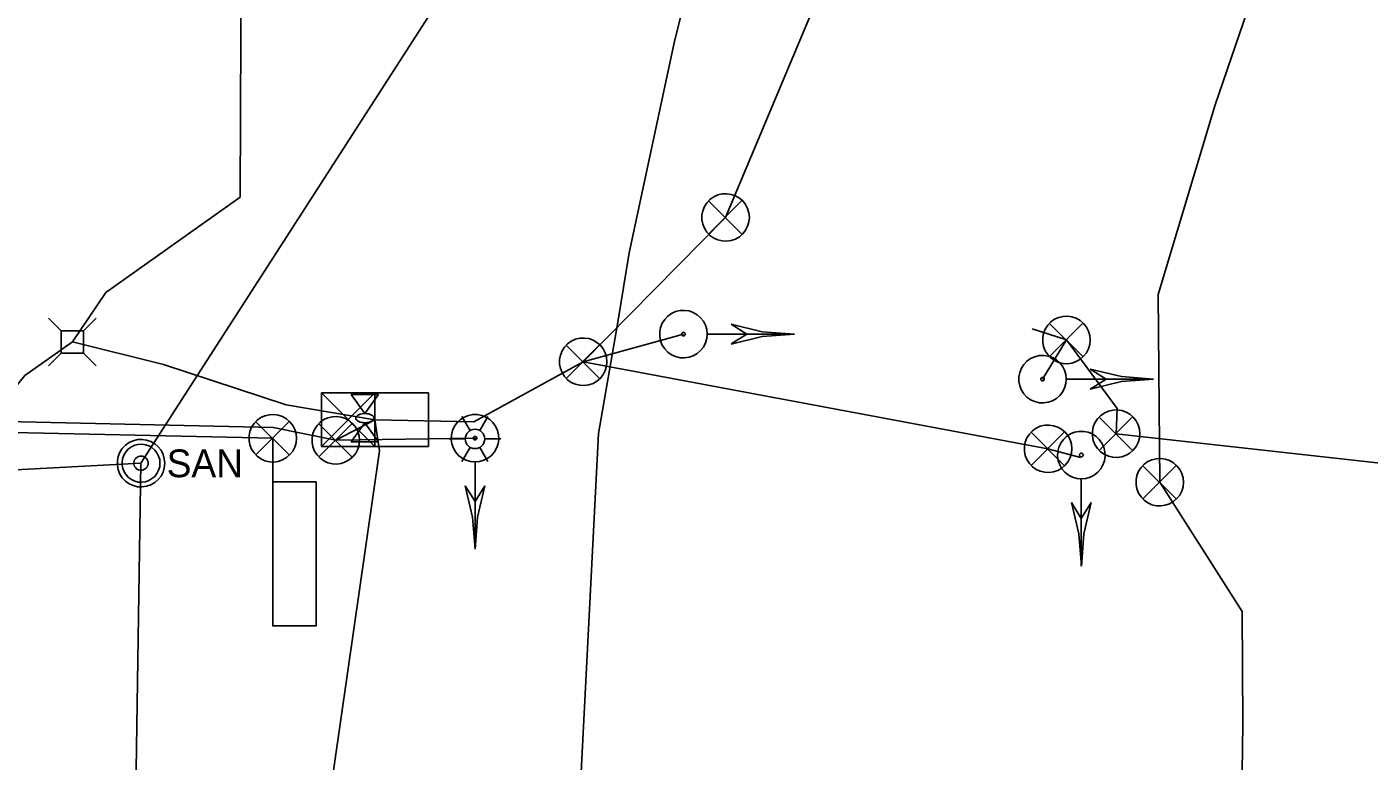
# Model space of a CAD drawing. Extents: x 596028 to 606371, y 330010 to 403088.
# Drawn here: x 602366.9 to 602553.1, y 366142.3 to 366244.1 of the extents above; entities that cross this region are included whole.
import ezdxf

# ---------------------------------------------------------------- set-up
doc = ezdxf.new("R2010")
doc.units = 0
for name, color, linetype in [('E_LTG', 7, 'Continuous'), ('E_LTG_CID', 7, 'Continuous'), ('E_SIG', 7, 'Continuous'), ('E_SIG_Conduit', 7, 'Continuous'), ('E_SIG_Loops', 7, 'Continuous'), ('E_UTL_E', 7, 'Continuous'), ('E_UTL_E_Bold', 7, 'Continuous'), ('E_UTL_E_UG', 7, 'Continuous'), ('E_UTL_FO_UG_QWEST', 7, 'Continuous'), ('E_UTL_SAN_MH', 7, 'Continuous'), ('E_UTL_SAN_UG', 7, 'Continuous')]:
    doc.layers.add(name, color=color, linetype=linetype)

# ---------------------------------------------------------------- blocks, each defined once
blk = doc.blocks.new('LPOL')
at = {"layer": 'E_LTG'}
for p, q in [((-2.29, 3.96), (-6.1, 10.56)), ((2.29, 3.96), (6.1, 10.56)), ((-12.19, 0), (-4.57, 0)), ((4.57, 0), (12.19, 0)), ((-6.1, -10.56), (-2.29, -3.96)), ((6.1, -10.56), (2.29, -3.96))]:
    blk.add_line(p, q, dxfattribs=at)
for radius in [4.57, 4.57, 4.57, 0.381]:
    blk.add_circle((0, 0), radius, dxfattribs=at)

msp = doc.modelspace()

# ---------------------------------------------------------------- linework, layer by layer
at = {"layer": 'E_LTG_CID'}
for points in [[(602243.83, 366190.49), (602333.14, 366190.04), (602401.04, 366188.55)], [(602401.04, 366188.55), (602409.74, 366186.77)], [(602409.74, 366186.77), (602415.18, 366189.62)]]:
    msp.add_lwpolyline(points, dxfattribs=at)
at = {"layer": 'E_SIG'}
for points in [[(602467.14, 366217.68), (602467.08, 366218.3), (602466.9, 366218.9), (602466.61, 366219.46), (602466.22, 366219.96), (602465.75, 366220.37), (602465.21, 366220.68), (602464.61, 366220.88), (602463.99, 366220.97), (602463.37, 366220.94), (602462.76, 366220.8), (602462.19, 366220.54), (602461.67, 366220.17), (602461.24, 366219.72), (602460.9, 366219.19), (602460.67, 366218.61), (602460.55, 366217.99), (602460.55, 366217.36), (602460.67, 366216.75), (602460.9, 366216.17), (602461.24, 366215.64), (602461.67, 366215.18), (602462.19, 366214.82), (602462.76, 366214.56), (602463.37, 366214.41), (602463.99, 366214.38), (602464.61, 366214.47), (602465.21, 366214.68), (602465.75, 366214.99), (602466.22, 366215.4), (602466.61, 366215.89), (602466.9, 366216.45), (602467.08, 366217.05), (602467.14, 366217.68)], [(602466.1, 366220.01), (602461.49, 366215.36)], [(602461.49, 366219.96), (602466.14, 366215.31)], [(602461.29, 366201.49), (602461.23, 366202.11), (602461.05, 366202.71), (602460.76, 366203.27), (602460.38, 366203.77), (602459.9, 366204.18), (602459.36, 366204.49), (602458.77, 366204.7), (602458.14, 366204.78), (602457.52, 366204.75), (602456.91, 366204.61), (602456.34, 366204.35), (602455.83, 366203.98), (602455.39, 366203.53), (602455.05, 366203), (602454.82, 366202.42), (602454.7, 366201.8), (602454.7, 366201.17), (602454.82, 366200.56), (602455.05, 366199.98), (602455.39, 366199.45), (602455.83, 366198.99), (602456.34, 366198.63), (602456.91, 366198.37), (602457.52, 366198.22), (602458.14, 366198.19), (602458.77, 366198.28), (602459.36, 366198.49), (602459.9, 366198.8), (602460.38, 366199.21), (602460.76, 366199.7), (602461.05, 366200.26), (602461.23, 366200.86), (602461.29, 366201.49)], [(602514.43, 366200.69), (602514.38, 366201.31), (602514.2, 366201.91), (602513.91, 366202.47), (602513.52, 366202.97), (602513.05, 366203.38), (602512.51, 366203.69), (602511.91, 366203.89), (602511.29, 366203.98), (602510.67, 366203.95), (602510.06, 366203.81), (602509.48, 366203.55), (602508.97, 366203.18), (602508.54, 366202.73), (602508.2, 366202.2), (602507.97, 366201.62), (602507.85, 366201), (602507.85, 366200.37), (602507.97, 366199.76), (602508.2, 366199.18), (602508.54, 366198.65), (602508.97, 366198.19), (602509.48, 366197.83), (602510.06, 366197.57), (602510.67, 366197.42), (602511.29, 366197.39), (602511.91, 366197.48), (602512.51, 366197.69), (602513.05, 366198), (602513.52, 366198.41), (602513.91, 366198.9), (602514.2, 366199.46), (602514.38, 366200.06), (602514.43, 366200.69)], [(602513.4, 366203.02), (602508.79, 366198.37)], [(602458.24, 366201.49), (602458.24, 366201.54), (602458.22, 366201.58), (602458.2, 366201.62), (602458.17, 366201.66), (602458.13, 366201.69), (602458.09, 366201.72), (602458.05, 366201.73), (602458, 366201.74), (602457.95, 366201.74), (602457.91, 366201.73), (602457.86, 366201.71), (602457.82, 366201.68), (602457.79, 366201.64), (602457.76, 366201.6), (602457.75, 366201.56), (602457.74, 366201.51), (602457.74, 366201.46), (602457.75, 366201.42), (602457.76, 366201.37), (602457.79, 366201.33), (602457.82, 366201.3), (602457.86, 366201.27), (602457.91, 366201.25), (602457.95, 366201.24), (602458, 366201.24), (602458.05, 366201.24), (602458.09, 366201.26), (602458.13, 366201.28), (602458.17, 366201.31), (602458.2, 366201.35), (602458.22, 366201.39), (602458.24, 366201.44), (602458.24, 366201.49)], [(602473.39, 366201.49), (602461.35, 366201.49)], [(602473.39, 366201.49), (602468.93, 366201.83), (602464.59, 366202.86)], [(602466.79, 366201.49), (602464.59, 366202.86)], [(602473.39, 366201.49), (602468.93, 366201.14), (602464.59, 366200.11)], [(602464.59, 366200.12), (602466.79, 366201.49)], [(602508.79, 366202.97), (602513.44, 366198.32)], [(602447.38, 366197.66), (602447.32, 366198.28), (602447.14, 366198.88), (602446.85, 366199.44), (602446.46, 366199.94), (602445.99, 366200.35), (602445.45, 366200.66), (602444.85, 366200.86), (602444.23, 366200.95), (602443.61, 366200.92), (602443, 366200.78), (602442.43, 366200.52), (602441.91, 366200.15), (602441.48, 366199.7), (602441.14, 366199.17), (602440.91, 366198.59), (602440.79, 366197.97), (602440.79, 366197.34), (602440.91, 366196.73), (602441.14, 366196.15), (602441.48, 366195.62), (602441.91, 366195.16), (602442.43, 366194.8), (602443, 366194.54), (602443.61, 366194.39), (602444.23, 366194.36), (602444.85, 366194.45), (602445.45, 366194.66), (602445.99, 366194.97), (602446.46, 366195.38), (602446.85, 366195.87), (602447.14, 366196.43), (602447.32, 366197.03), (602447.38, 366197.66)], [(602446.34, 366199.99), (602441.73, 366195.34)], [(602441.73, 366199.94), (602446.38, 366195.29)], [(602511.12, 366195.24), (602511.07, 366195.87), (602510.89, 366196.47), (602510.6, 366197.03), (602510.21, 366197.52), (602509.74, 366197.93), (602509.2, 366198.24), (602508.6, 366198.45), (602507.98, 366198.54), (602507.36, 366198.51), (602506.75, 366198.36), (602506.17, 366198.1), (602505.66, 366197.74), (602505.23, 366197.28), (602504.89, 366196.75), (602504.66, 366196.17), (602504.54, 366195.56), (602504.54, 366194.93), (602504.66, 366194.31), (602504.89, 366193.73), (602505.23, 366193.2), (602505.66, 366192.75), (602506.17, 366192.38), (602506.75, 366192.12), (602507.36, 366191.98), (602507.98, 366191.95), (602508.6, 366192.04), (602509.2, 366192.24), (602509.74, 366192.55), (602510.21, 366192.96), (602510.6, 366193.46), (602510.89, 366194.02), (602511.07, 366194.62), (602511.12, 366195.24)], [(602523.22, 366195.24), (602518.77, 366195.59), (602514.42, 366196.62)], [(602516.63, 366195.24), (602514.43, 366196.62)], [(602508.08, 366195.24), (602508.07, 366195.29), (602508.06, 366195.34), (602508.04, 366195.38), (602508.01, 366195.42), (602507.97, 366195.45), (602507.93, 366195.47), (602507.88, 366195.49), (602507.84, 366195.49), (602507.79, 366195.49), (602507.74, 366195.48), (602507.7, 366195.46), (602507.66, 366195.43), (602507.63, 366195.4), (602507.6, 366195.36), (602507.58, 366195.31), (602507.57, 366195.27), (602507.57, 366195.22), (602507.58, 366195.17), (602507.6, 366195.13), (602507.63, 366195.09), (602507.66, 366195.05), (602507.7, 366195.02), (602507.74, 366195), (602507.79, 366194.99), (602507.84, 366194.99), (602507.88, 366195), (602507.93, 366195.01), (602507.97, 366195.04), (602508.01, 366195.07), (602508.04, 366195.11), (602508.06, 366195.15), (602508.07, 366195.19), (602508.08, 366195.24)], [(602523.22, 366195.24), (602511.18, 366195.24)], [(602523.22, 366195.24), (602518.77, 366194.9), (602514.42, 366193.87)], [(602514.43, 366193.87), (602516.63, 366195.24)], [(602407.75, 366185.91), (602407.75, 366193.33)], [(602407.75, 366193.33), (602422.6, 366193.33)], [(602415.18, 366193.33), (602407.75, 366185.91)], [(602407.75, 366193.33), (602415.18, 366185.91)], [(602415.18, 366185.91), (602415.18, 366193.33)], [(602422.6, 366193.33), (602422.6, 366185.91)], [(602404.3, 366187.05), (602404.24, 366187.67), (602404.06, 366188.27), (602403.77, 366188.83), (602403.38, 366189.33), (602402.91, 366189.74), (602402.37, 366190.05), (602401.77, 366190.25), (602401.15, 366190.34), (602400.53, 366190.31), (602399.92, 366190.17), (602399.35, 366189.91), (602398.83, 366189.54), (602398.4, 366189.09), (602398.06, 366188.56), (602397.83, 366187.98), (602397.71, 366187.36), (602397.71, 366186.73), (602397.83, 366186.12), (602398.06, 366185.54), (602398.4, 366185.01), (602398.83, 366184.55), (602399.35, 366184.19), (602399.92, 366183.93), (602400.53, 366183.78), (602401.15, 366183.75), (602401.77, 366183.84), (602402.37, 366184.05), (602402.91, 366184.36), (602403.38, 366184.77), (602403.77, 366185.26), (602404.06, 366185.82), (602404.24, 366186.42), (602404.3, 366187.05)], [(602413.04, 366186.77), (602412.98, 366187.39), (602412.8, 366187.99), (602412.51, 366188.55), (602412.12, 366189.05), (602411.65, 366189.46), (602411.11, 366189.77), (602410.51, 366189.97), (602409.89, 366190.06), (602409.27, 366190.03), (602408.66, 366189.89), (602408.09, 366189.63), (602407.57, 366189.26), (602407.14, 366188.81), (602406.8, 366188.28), (602406.57, 366187.7), (602406.45, 366187.08), (602406.45, 366186.45), (602406.57, 366185.84), (602406.8, 366185.26), (602407.14, 366184.73), (602407.57, 366184.27), (602408.09, 366183.91), (602408.66, 366183.65), (602409.27, 366183.5), (602409.89, 366183.47), (602410.51, 366183.56), (602411.11, 366183.77), (602411.65, 366184.08), (602412.12, 366184.49), (602412.51, 366184.98), (602412.8, 366185.54), (602412.98, 366186.14), (602413.04, 366186.77)], [(602429.07, 366183.76), (602429.69, 366183.82), (602430.29, 366183.99), (602430.85, 366184.28), (602431.34, 366184.67), (602431.75, 366185.14), (602432.07, 366185.69), (602432.27, 366186.28), (602432.36, 366186.9), (602432.33, 366187.53), (602432.19, 366188.14), (602431.92, 366188.71), (602431.56, 366189.22), (602431.11, 366189.65), (602430.58, 366189.99), (602430, 366190.22), (602429.38, 366190.34), (602428.75, 366190.34), (602428.14, 366190.22), (602427.55, 366189.99), (602427.03, 366189.65), (602426.57, 366189.22), (602426.21, 366188.71), (602425.95, 366188.14), (602425.8, 366187.53), (602425.77, 366186.9), (602425.86, 366186.28), (602426.06, 366185.69), (602426.38, 366185.14), (602426.79, 366184.67), (602427.28, 366184.28), (602427.84, 366183.99), (602428.44, 366183.82), (602429.07, 366183.76)], [(602521.33, 366187.68), (602521.28, 366188.3), (602521.1, 366188.9), (602520.81, 366189.46), (602520.42, 366189.96), (602519.95, 366190.37), (602519.41, 366190.68), (602518.81, 366190.88), (602518.19, 366190.97), (602517.57, 366190.94), (602516.96, 366190.8), (602516.38, 366190.54), (602515.87, 366190.17), (602515.44, 366189.72), (602515.1, 366189.19), (602514.87, 366188.61), (602514.75, 366187.99), (602514.75, 366187.36), (602514.87, 366186.75), (602515.1, 366186.17), (602515.44, 366185.64), (602515.87, 366185.18), (602516.38, 366184.82), (602516.96, 366184.56), (602517.57, 366184.41), (602518.19, 366184.38), (602518.81, 366184.47), (602519.41, 366184.68), (602519.95, 366184.99), (602520.42, 366185.4), (602520.81, 366185.89), (602521.1, 366186.45), (602521.28, 366187.05), (602521.33, 366187.68)], [(602520.3, 366190.01), (602515.69, 366185.36)], [(602403.26, 366189.38), (602398.65, 366184.73)], [(602398.65, 366189.33), (602403.3, 366184.68)], [(602412, 366189.1), (602407.39, 366184.45)], [(602407.39, 366189.05), (602412.04, 366184.4)], [(602415.18, 366189.62), (602415.18, 366189.62)], [(602511.88, 366185.59), (602511.83, 366186.21), (602511.65, 366186.81), (602511.36, 366187.37), (602510.97, 366187.87), (602510.5, 366188.28), (602509.96, 366188.59), (602509.36, 366188.79), (602508.74, 366188.88), (602508.12, 366188.85), (602507.51, 366188.71), (602506.93, 366188.45), (602506.42, 366188.08), (602505.99, 366187.63), (602505.65, 366187.1), (602505.42, 366186.52), (602505.3, 366185.9), (602505.3, 366185.27), (602505.42, 366184.66), (602505.65, 366184.08), (602505.99, 366183.55), (602506.42, 366183.09), (602506.93, 366182.73), (602507.51, 366182.47), (602508.12, 366182.32), (602508.74, 366182.29), (602509.36, 366182.38), (602509.96, 366182.59), (602510.5, 366182.9), (602510.97, 366183.31), (602511.36, 366183.8), (602511.65, 366184.36), (602511.83, 366184.96), (602511.88, 366185.59)], [(602515.69, 366189.96), (602520.34, 366185.31)], [(602429.07, 366186.8), (602429.11, 366186.81), (602429.16, 366186.82), (602429.2, 366186.84), (602429.24, 366186.87), (602429.27, 366186.91), (602429.3, 366186.95), (602429.31, 366187), (602429.32, 366187.04), (602429.32, 366187.09), (602429.31, 366187.14), (602429.29, 366187.18), (602429.26, 366187.22), (602429.22, 366187.26), (602429.18, 366187.28), (602429.14, 366187.3), (602429.09, 366187.31), (602429.04, 366187.31), (602429, 366187.3), (602428.95, 366187.28), (602428.91, 366187.26), (602428.88, 366187.22), (602428.85, 366187.18), (602428.83, 366187.14), (602428.82, 366187.09), (602428.81, 366187.04), (602428.82, 366187), (602428.84, 366186.95), (602428.86, 366186.91), (602428.89, 366186.87), (602428.93, 366186.84), (602428.97, 366186.82), (602429.02, 366186.81), (602429.07, 366186.8)], [(602510.85, 366187.92), (602506.24, 366183.27)], [(602506.24, 366187.87), (602510.89, 366183.22)], [(602513.21, 366181.41), (602513.83, 366181.47), (602514.43, 366181.65), (602514.99, 366181.94), (602515.48, 366182.32), (602515.89, 366182.8), (602516.21, 366183.34), (602516.41, 366183.93), (602516.5, 366184.56), (602516.47, 366185.18), (602516.32, 366185.79), (602516.06, 366186.36), (602515.7, 366186.87), (602515.25, 366187.31), (602514.72, 366187.65), (602514.14, 366187.88), (602513.52, 366188), (602512.89, 366188), (602512.28, 366187.88), (602511.69, 366187.65), (602511.17, 366187.31), (602510.71, 366186.87), (602510.35, 366186.36), (602510.09, 366185.79), (602509.94, 366185.18), (602509.91, 366184.56), (602510, 366183.93), (602510.2, 366183.34), (602510.52, 366182.8), (602510.93, 366182.32), (602511.42, 366181.94), (602511.98, 366181.65), (602512.58, 366181.47), (602513.21, 366181.41)], [(602422.6, 366185.91), (602407.75, 366185.91)], [(602513.21, 366184.46), (602513.25, 366184.46), (602513.3, 366184.48), (602513.34, 366184.5), (602513.38, 366184.53), (602513.41, 366184.57), (602513.44, 366184.61), (602513.45, 366184.65), (602513.46, 366184.7), (602513.46, 366184.75), (602513.44, 366184.8), (602513.42, 366184.84), (602513.4, 366184.88), (602513.36, 366184.91), (602513.32, 366184.94), (602513.28, 366184.96), (602513.23, 366184.96), (602513.18, 366184.96), (602513.13, 366184.96), (602513.09, 366184.94), (602513.05, 366184.91), (602513.01, 366184.88), (602512.99, 366184.84), (602512.97, 366184.8), (602512.96, 366184.75), (602512.95, 366184.7), (602512.96, 366184.65), (602512.98, 366184.61), (602513, 366184.57), (602513.03, 366184.53), (602513.07, 366184.5), (602513.11, 366184.48), (602513.16, 366184.46), (602513.21, 366184.46)], [(602429.07, 366171.66), (602429.07, 366183.7)], [(602527.38, 366180.95), (602527.33, 366181.57), (602527.15, 366182.17), (602526.86, 366182.73), (602526.47, 366183.23), (602526, 366183.64), (602525.46, 366183.95), (602524.86, 366184.15), (602524.24, 366184.24), (602523.62, 366184.21), (602523.01, 366184.07), (602522.43, 366183.81), (602521.92, 366183.44), (602521.49, 366182.99), (602521.15, 366182.46), (602520.92, 366181.88), (602520.8, 366181.26), (602520.8, 366180.63), (602520.92, 366180.02), (602521.15, 366179.44), (602521.49, 366178.91), (602521.92, 366178.45), (602522.43, 366178.09), (602523.01, 366177.83), (602523.62, 366177.68), (602524.24, 366177.65), (602524.86, 366177.74), (602525.46, 366177.95), (602526, 366178.26), (602526.47, 366178.67), (602526.86, 366179.16), (602527.15, 366179.72), (602527.33, 366180.32), (602527.38, 366180.95)], [(602526.35, 366183.28), (602521.74, 366178.63)], [(602521.74, 366183.23), (602526.39, 366178.58)], [(602513.2, 366169.31), (602513.2, 366181.35)], [(602429.07, 366171.66), (602428.72, 366176.11), (602427.69, 366180.46)], [(602427.69, 366180.46), (602429.07, 366178.26)], [(602429.07, 366171.66), (602429.41, 366176.11), (602430.44, 366180.46)], [(602429.07, 366178.26), (602430.44, 366180.46)], [(602513.21, 366169.31), (602512.86, 366173.77), (602511.83, 366178.11)], [(602511.83, 366178.11), (602513.2, 366175.91)], [(602513.2, 366175.91), (602514.58, 366178.11)], [(602513.21, 366169.31), (602513.55, 366173.77), (602514.58, 366178.11)]]:
    msp.add_lwpolyline(points, dxfattribs=at)
at = {"layer": 'E_SIG_Conduit'}
for points in [[(602539.83, 366089.85), (602535.03, 366103.86), (602535.64, 366147.43), (602535.54, 366163.03), (602524.08, 366180.95), (602523.87, 366206.98), (602531.76, 366233.28), (602573.99, 366356.53), (602600.62, 366439.43)], [(602444.08, 366197.66), (602463.84, 366217.68), (602551.17, 366425.63)], [(602415.18, 366189.62), (602428.91, 366189.32), (602444.08, 366197.66), (602457.99, 366201.49)], [(602506.37, 366202.24), (602511.13, 366200.69), (602518.19, 366191.16), (602518.03, 366187.68), (602564.66, 366182.5)], [(602511.13, 366200.69), (602507.82, 366195.24)], [(602444.08, 366197.66), (602508.58, 366185.59), (602513.08, 366184.39)], [(602265.05, 366189.67), (602333.12, 366188.54), (602401, 366187.05)], [(602408.63, 366135.5), (602415.82, 366185.28), (602415.18, 366189.62)], [(602409.74, 366186.77), (602429.07, 366187.06)]]:
    msp.add_lwpolyline(points, dxfattribs=at)
at = {"layer": 'E_SIG_Loops'}
msp.add_line((602401, 366187.05), (602401, 366181), dxfattribs=at)
msp.add_lwpolyline([(602407, 366181), (602407, 366161), (602401, 366161), (602401, 366181), (602407, 366181)], dxfattribs=at)
at = {"layer": 'E_UTL_E'}
for points in [[(602371.64, 366201.93), (602369.89, 366203.69)], [(602374.74, 366201.93), (602376.49, 366203.69)], [(602374.74, 366201.93), (602371.64, 366201.93)], [(602371.64, 366201.93), (602371.64, 366198.84)], [(602374.74, 366198.84), (602374.74, 366201.93)], [(602371.64, 366198.84), (602369.89, 366197.09)], [(602371.64, 366198.84), (602374.74, 366198.84)], [(602374.74, 366198.84), (602376.49, 366197.09)]]:
    msp.add_lwpolyline(points, dxfattribs=at)
at = {"layer": 'E_UTL_E_Bold'}
for points in [[(602411.88, 366193.13), (602415.69, 366193.13)], [(602413.79, 366190.47), (602411.88, 366193.13)], [(602415.69, 366193.13), (602413.79, 366190.47)], [(602415.06, 366189.83), (602415.04, 366189.95), (602414.97, 366190.07), (602414.86, 366190.18), (602414.71, 366190.27), (602414.52, 366190.35), (602414.32, 366190.41), (602414.09, 366190.45), (602413.85, 366190.47), (602413.61, 366190.46), (602413.37, 366190.43), (602413.15, 366190.38), (602412.96, 366190.31), (602412.79, 366190.23), (602412.66, 366190.13), (602412.57, 366190.01), (602412.52, 366189.89), (602412.52, 366189.77), (602412.57, 366189.66), (602412.66, 366189.54), (602412.79, 366189.44), (602412.96, 366189.35), (602413.15, 366189.28), (602413.37, 366189.23), (602413.61, 366189.21), (602413.85, 366189.2), (602414.09, 366189.22), (602414.32, 366189.26), (602414.52, 366189.32), (602414.71, 366189.4), (602414.86, 366189.49), (602414.97, 366189.6), (602415.04, 366189.71), (602415.06, 366189.83)], [(602413.79, 366189.2), (602411.88, 366186.53)], [(602415.69, 366186.53), (602413.79, 366189.2)], [(602411.88, 366186.53), (602415.69, 366186.53)]]:
    msp.add_lwpolyline(points, dxfattribs=at)
at = {"layer": 'E_UTL_E_UG'}
for points in [[(602373.22, 366200.43), (602377.85, 366207.25), (602396.46, 366220.49), (602397.09, 366368.63), (602392.81, 366387.14), (602422.25, 366407.75), (602445.25, 366407.68)], [(602344.56, 366079.52), (602347.8, 366095.6), (602352.69, 366130.6), (602360.93, 366188.85), (602366.58, 366195.73), (602373.22, 366200.43), (602385.84, 366197.27), (602402.88, 366191.7), (602415.18, 366189.62)]]:
    msp.add_lwpolyline(points, dxfattribs=at)
at = {"layer": 'E_UTL_FO_UG_QWEST'}
msp.add_lwpolyline([(602448.79, 366035.3), (602447.68, 366054.78), (602447.64, 366061.51), (602446.19, 366081.92), (602445.08, 366088.78), (602443.73, 366133.59), (602443.7, 366138.9), (602446.18, 366187.71), (602448.88, 366203.17), (602450.48, 366212.78), (602456.81, 366242.32), (602465.2, 366275.77)], dxfattribs=at)
at = {"layer": 'E_UTL_SAN_MH'}
for points in [[(602386.01, 366183.59), (602385.95, 366184.21), (602385.78, 366184.81), (602385.49, 366185.37), (602385.1, 366185.86), (602384.63, 366186.27), (602384.08, 366186.59), (602383.49, 366186.79), (602382.87, 366186.88), (602382.24, 366186.85), (602381.63, 366186.7), (602381.06, 366186.44), (602380.55, 366186.08), (602380.12, 366185.63), (602379.78, 366185.1), (602379.55, 366184.52), (602379.43, 366183.9), (602379.43, 366183.27), (602379.55, 366182.66), (602379.78, 366182.07), (602380.12, 366181.55), (602380.55, 366181.09), (602381.06, 366180.73), (602381.63, 366180.47), (602382.24, 366180.32), (602382.87, 366180.29), (602383.49, 366180.38), (602384.08, 366180.58), (602384.63, 366180.9), (602385.1, 366181.31), (602385.49, 366181.8), (602385.78, 366182.36), (602385.95, 366182.96), (602386.01, 366183.59)], [(602385.35, 366183.59), (602385.31, 366184.09), (602385.16, 366184.57), (602384.93, 366185.01), (602384.62, 366185.41), (602384.24, 366185.74), (602383.81, 366185.99), (602383.34, 366186.15), (602382.84, 366186.22), (602382.34, 366186.2), (602381.85, 366186.08), (602381.39, 366185.87), (602380.98, 366185.58), (602380.64, 366185.22), (602380.37, 366184.8), (602380.18, 366184.33), (602380.09, 366183.84), (602380.09, 366183.33), (602380.18, 366182.84), (602380.37, 366182.38), (602380.64, 366181.95), (602380.98, 366181.59), (602381.39, 366181.3), (602381.85, 366181.09), (602382.34, 366180.97), (602382.84, 366180.95), (602383.34, 366181.02), (602383.81, 366181.18), (602384.24, 366181.44), (602384.62, 366181.76), (602384.93, 366182.16), (602385.16, 366182.6), (602385.31, 366183.09), (602385.35, 366183.59)], [(602383.7, 366183.59), (602383.69, 366183.77), (602383.63, 366183.95), (602383.55, 366184.12), (602383.43, 366184.27), (602383.29, 366184.39), (602383.12, 366184.49), (602382.95, 366184.55), (602382.76, 366184.57), (602382.57, 366184.57), (602382.39, 366184.52), (602382.22, 366184.44), (602382.06, 366184.33), (602381.94, 366184.2), (602381.83, 366184.04), (602381.76, 366183.86), (602381.73, 366183.68), (602381.73, 366183.49), (602381.76, 366183.31), (602381.83, 366183.13), (602381.94, 366182.97), (602382.06, 366182.84), (602382.22, 366182.73), (602382.39, 366182.65), (602382.57, 366182.61), (602382.76, 366182.6), (602382.95, 366182.62), (602383.12, 366182.69), (602383.29, 366182.78), (602383.43, 366182.9), (602383.55, 366183.05), (602383.63, 366183.22), (602383.69, 366183.4), (602383.7, 366183.59)]]:
    msp.add_lwpolyline(points, dxfattribs=at)
at = {"layer": 'E_UTL_SAN_UG'}
for p, q in [((602382.71, 366183.59), (602439.36, 366271.58)), ((602125.7, 366170.16), (602382.71, 366183.59)), ((602381.13, 366083.6), (602382.71, 366183.59))]:
    msp.add_line(p, q, dxfattribs=at)

# ---------------------------------------------------------------- block references
at = {"layer": 'E_UTL_E_UG', "xscale": 0.29527500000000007, "yscale": 0.29527500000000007}
msp.add_blockref('LPOL', (602429.06, 366186.95), dxfattribs=at)

# ---------------------------------------------------------------- texts
at = {"layer": 'E_UTL_SAN_MH'}
msp.add_text('SAN', height=3.849, dxfattribs=at).set_placement((602386.28, 366181.64))

doc.saveas('drawing.dxf')
